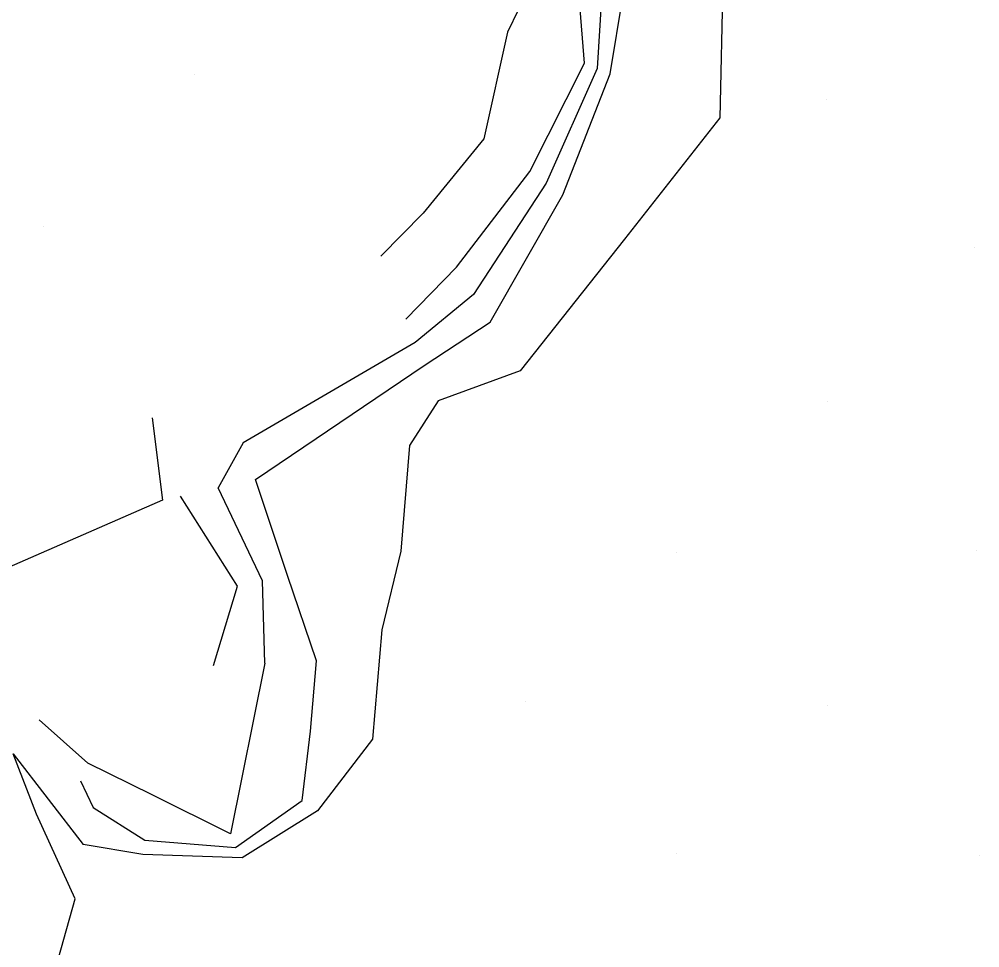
# Model space of a CAD drawing. Extents: x 1602514 to 1609837, y 863887 to 871157.
# Drawn here: x 1606463 to 1606530.5, y 865877.7 to 865943 of the extents above; entities that cross this region are included whole.
import ezdxf

# ---------------------------------------------------------------- set-up
doc = ezdxf.new("R2010")
doc.units = 0
for name, color, linetype in [('Survey-Flow line', 7, 'Continuous'), ('Survey-Ridge Lines', 7, 'Continuous'), ('Survey-Spot dirt', 7, 'Continuous')]:
    doc.layers.add(name, color=color, linetype=linetype)

msp = doc.modelspace()

# ---------------------------------------------------------------- linework, layer by layer
at = {"layer": 'Survey-Flow line'}
for points in [[(1606516.046, 866065.921), (1606512.843, 866055.97), (1606507.993, 866027.757), (1606502.976, 866021.301), (1606499.314, 866018.978), (1606497.431, 866014.046), (1606494.46, 865995.337), (1606489.869, 865978.187), (1606491.219, 865960.767), (1606492.674, 865954.734), (1606496.715, 865949.532), (1606500.697, 865948.562), (1606503.921, 865944.491), (1606503.63, 865939.532), (1606500.042, 865931.461), (1606494.911, 865923.625), (1606490.81, 865920.262), (1606478.733, 865913.197), (1606476.957, 865910.026)], [(1606516.046, 866065.921), (1606512.843, 866055.97), (1606507.993, 866027.757), (1606502.976, 866021.301), (1606499.314, 866018.978), (1606497.431, 866014.046), (1606494.46, 865995.337), (1606489.869, 865978.187), (1606491.219, 865960.767), (1606492.674, 865954.734), (1606496.715, 865949.532), (1606500.697, 865948.562), (1606503.921, 865944.491), (1606503.63, 865939.532), (1606500.042, 865931.461), (1606494.911, 865923.625), (1606490.81, 865920.262), (1606478.733, 865913.197), (1606476.957, 865910.026)], [(1606480.255, 865897.7), (1606480.083, 865903.491), (1606476.957, 865910.026)], [(1606480.255, 865897.7), (1606480.083, 865903.491), (1606476.957, 865910.026)], [(1606480.255, 865897.7), (1606477.821, 865885.703), (1606472.328, 865888.44), (1606467.794, 865890.658), (1606464.369, 865893.717)], [(1606480.255, 865897.7), (1606477.821, 865885.703), (1606472.328, 865888.44), (1606467.794, 865890.658), (1606464.369, 865893.717)]]:
    msp.add_lwpolyline(points, dxfattribs=at)
at = {"layer": 'Survey-Ridge Lines'}
for points in [[(1606501.973, 866022.344), (1606496.656, 866020.347), (1606494.295, 866014.27), (1606490.95, 865996.466), (1606485.414, 865977.93), (1606485.395, 865959.234), (1606490.464, 865952.827), (1606496.19, 865948.025), (1606498.476, 865946.111), (1606498.083, 865943.676), (1606497.307, 865942.077), (1606495.657, 865934.592), (1606491.39, 865929.361), (1606488.401, 865926.331)], [(1606501.973, 866022.344), (1606496.656, 866020.347), (1606494.295, 866014.27), (1606490.95, 865996.466), (1606485.414, 865977.93), (1606485.395, 865959.234), (1606490.464, 865952.827), (1606496.19, 865948.025), (1606498.476, 865946.111), (1606498.083, 865943.676), (1606497.307, 865942.077), (1606495.657, 865934.592), (1606491.39, 865929.361), (1606488.401, 865926.331)], [(1606503.866, 866020.333), (1606502.509, 866017.38), (1606500.151, 866013.767), (1606499.145, 865993.819), (1606494.92, 865978.471), (1606497.094, 865962.292), (1606498.426, 865959.66), (1606499.88, 865958.596), (1606503.979, 865952.168), (1606512.457, 865945.689), (1606512.259, 865936.051), (1606505.534, 865927.534), (1606498.198, 865918.262), (1606492.434, 865916.16), (1606490.43, 865913.007), (1606489.801, 865905.566), (1606488.486, 865900.033), (1606487.811, 865892.341), (1606483.961, 865887.321), (1606478.648, 865883.999), (1606471.663, 865884.245), (1606467.481, 865884.951)], [(1606503.866, 866020.333), (1606502.509, 866017.38), (1606500.151, 866013.767), (1606499.145, 865993.819), (1606494.92, 865978.471), (1606497.094, 865962.292), (1606498.426, 865959.66), (1606499.88, 865958.596), (1606503.979, 865952.168), (1606512.457, 865945.689), (1606512.259, 865936.051), (1606505.534, 865927.534), (1606498.198, 865918.262), (1606492.434, 865916.16), (1606490.43, 865913.007), (1606489.801, 865905.566), (1606488.486, 865900.033), (1606487.811, 865892.341), (1606483.961, 865887.321), (1606478.648, 865883.999), (1606471.663, 865884.245), (1606467.481, 865884.951)], [(1606467.28, 865889.41), (1606468.184, 865887.535), (1606471.8, 865885.258), (1606478.195, 865884.721), (1606482.881, 865888.034), (1606483.469, 865892.919), (1606483.87, 865897.867), (1606481.85, 865903.869), (1606479.586, 865910.608), (1606491.454, 865918.631), (1606496.096, 865921.687), (1606501.2, 865930.631), (1606504.543, 865939.161), (1606505.453, 865944.708), (1606501.925, 865949.907), (1606497.158, 865950.796), (1606493.574, 865955.495), (1606492.701, 865961.144), (1606492.161, 865978.314), (1606496.077, 865994.81), (1606498.245, 866013.931)], [(1606467.28, 865889.41), (1606468.184, 865887.535), (1606471.8, 865885.258), (1606478.195, 865884.721), (1606482.881, 865888.034), (1606483.469, 865892.919), (1606483.87, 865897.867), (1606481.85, 865903.869), (1606479.586, 865910.608), (1606491.454, 865918.631), (1606496.096, 865921.687), (1606501.2, 865930.631), (1606504.543, 865939.161), (1606505.453, 865944.708), (1606501.925, 865949.907), (1606497.158, 865950.796), (1606493.574, 865955.495), (1606492.701, 865961.144), (1606492.161, 865978.314), (1606496.077, 865994.81), (1606498.245, 866013.931)], [(1606490.162, 865921.89), (1606493.722, 865925.558), (1606498.882, 865932.288), (1606502.718, 865939.896), (1606502.385, 865944.279), (1606499.479, 865947.215), (1606496.274, 865948.265), (1606491.778, 865953.954), (1606489.739, 865960.37), (1606487.574, 865978.053), (1606492.841, 865995.855), (1606496.583, 866014.073)], [(1606490.162, 865921.89), (1606493.722, 865925.558), (1606498.882, 865932.288), (1606502.718, 865939.896), (1606502.385, 865944.279), (1606499.479, 865947.215), (1606496.274, 865948.265), (1606491.778, 865953.954), (1606489.739, 865960.37), (1606487.574, 865978.053), (1606492.841, 865995.855), (1606496.583, 866014.073)], [(1606472.319, 865914.951), (1606473.049, 865909.161), (1606458.915, 865902.994), (1606453.247, 865902.848), (1606445.512, 865908.965), (1606420.836, 865924.841), (1606388.23, 865934.271), (1606355.41, 865940.639), (1606345.605, 865940.884), (1606339.789, 865939.155), (1606334.118, 865937.046)], [(1606472.319, 865914.951), (1606473.049, 865909.161), (1606458.915, 865902.994), (1606453.247, 865902.848), (1606445.512, 865908.965), (1606420.836, 865924.841), (1606388.23, 865934.271), (1606355.41, 865940.639), (1606345.605, 865940.884), (1606339.789, 865939.155), (1606334.118, 865937.046)], [(1606476.641, 865897.533), (1606478.317, 865903.114), (1606474.327, 865909.444)], [(1606476.641, 865897.533), (1606478.317, 865903.114), (1606474.327, 865909.444)], [(1606471.965, 865826.086), (1606459.843, 865842.421), (1606459.126, 865852.345), (1606461.526, 865862.016), (1606466.898, 865881.124), (1606464.186, 865887.078), (1606462.539, 865891.324), (1606467.481, 865884.951)], [(1606471.965, 865826.086), (1606459.843, 865842.421), (1606459.126, 865852.345), (1606461.526, 865862.016), (1606466.898, 865881.124), (1606464.186, 865887.078), (1606462.539, 865891.324), (1606467.481, 865884.951)]]:
    msp.add_lwpolyline(points, dxfattribs=at)
at = {"layer": 'Survey-Spot dirt'}
for p, q in [((1606475.289, 865939.105), (1606475.289, 865939.105)), ((1606475.289, 865939.105), (1606475.289, 865939.105)), ((1606519.731, 865937.364), (1606519.731, 865937.364)), ((1606519.731, 865937.364), (1606519.731, 865937.364)), ((1606464.708, 865928.439), (1606464.708, 865928.439)), ((1606464.708, 865928.439), (1606464.708, 865928.439)), ((1606530.173, 865926.908), (1606530.173, 865926.908)), ((1606530.173, 865926.908), (1606530.173, 865926.908)), ((1606519.83, 865916.08), (1606519.83, 865916.08)), ((1606519.83, 865916.08), (1606519.83, 865916.08)), ((1606509.214, 865905.452), (1606509.214, 865905.452)), ((1606509.214, 865905.452), (1606509.214, 865905.452)), ((1606530.317, 865905.626), (1606530.317, 865905.626)), ((1606530.317, 865905.626), (1606530.317, 865905.626)), ((1606498.549, 865894.989), (1606498.549, 865894.989)), ((1606498.549, 865894.989), (1606498.549, 865894.989)), ((1606519.829, 865894.741), (1606519.829, 865894.741)), ((1606519.829, 865894.741), (1606519.829, 865894.741)), ((1606509.185, 865884.292), (1606509.185, 865884.292)), ((1606509.185, 865884.292), (1606509.185, 865884.292)), ((1606530.53, 865884.151), (1606530.53, 865884.151)), ((1606530.53, 865884.151), (1606530.53, 865884.151))]:
    msp.add_line(p, q, dxfattribs=at)

doc.saveas('drawing.dxf')
